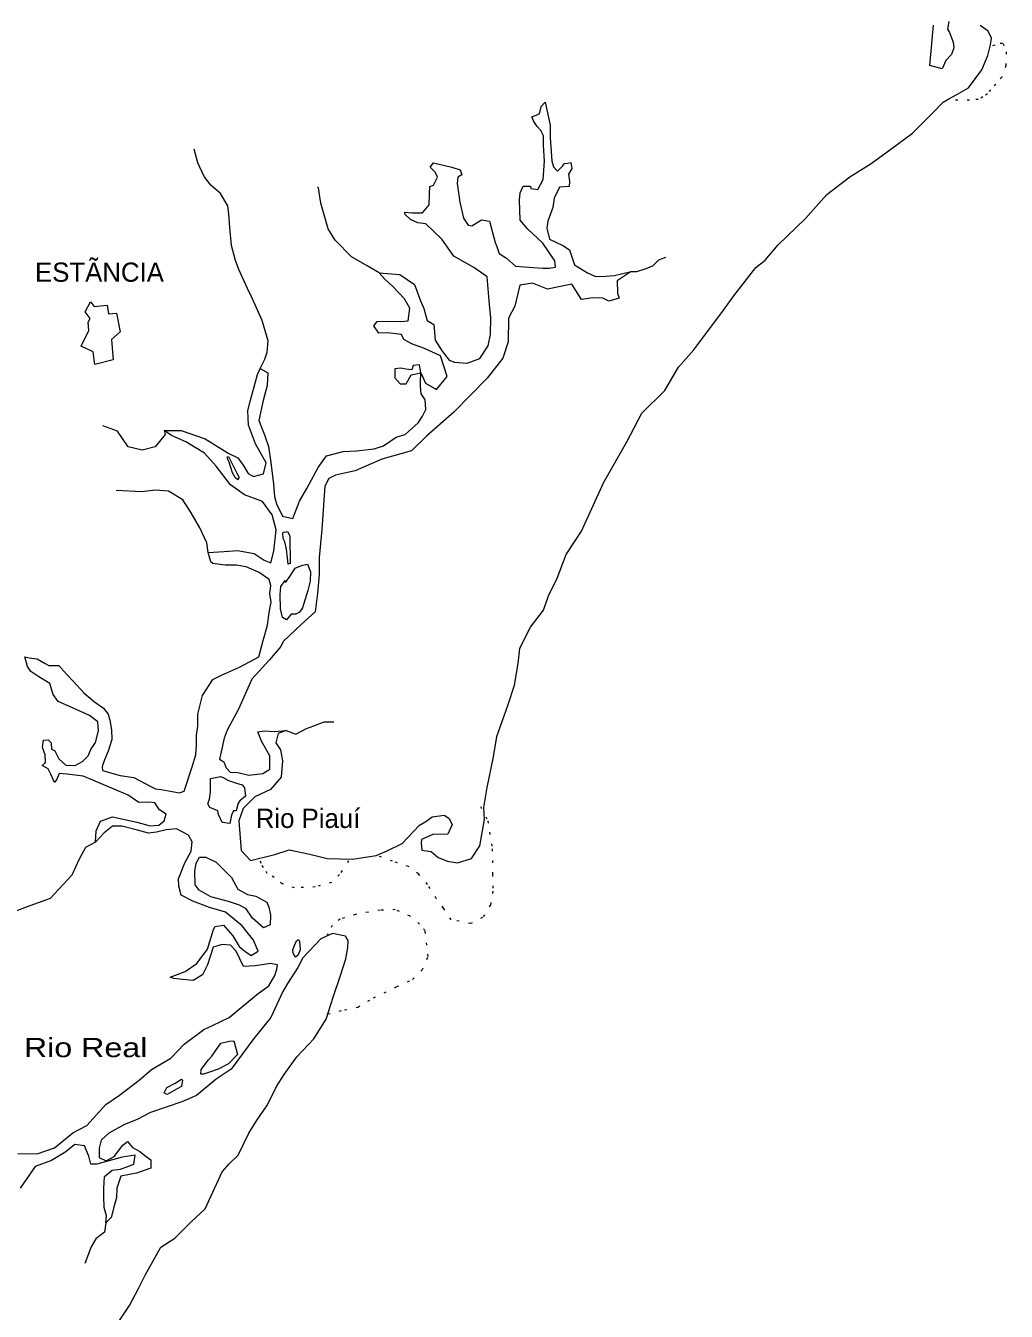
# Model space of a CAD drawing. Extents: x 47169 to 972804, y 7447977 to 9608469.
# Drawn here: x 667655 to 701750, y 8720148 to 8764843 of the extents above; entities that cross this region are included whole.
import ezdxf

# ---------------------------------------------------------------- set-up
doc = ezdxf.new("R2010")
doc.units = 0
doc.header["$LTSCALE"] = 270
doc.linetypes.add('DOTTED', pattern=[1.5, 0.3, -1.2])
doc.layers.add('1', color=7, linetype='Continuous', lineweight=13)
doc.layers.add('3', color=7, linetype='Continuous')

msp = doc.modelspace()

# ---------------------------------------------------------------- linework, layer by layer
at = {"layer": '1'}
for points in [[(675141.5, 8736166), (675467, 8735821.3), (676319.4, 8736026.7), (676811.4, 8736189.9), (677530.8, 8736042.1), (678141.1, 8735894.8), (679014, 8735867.7), (679844.2, 8735995.8), (680227.1, 8736159.5), (680741.4, 8736411), (681345.3, 8737049.1), (681564.4, 8737180.6), (681783.5, 8737334.2), (682209.5, 8737398.2), (682361.8, 8737297.7), (682480.5, 8737075.8), (682336.7, 8736733.7), (681812.8, 8736725.6), (681418.9, 8736550.9), (681407.2, 8736418.2), (681427.6, 8736174.8), (681754.8, 8736128.6), (681993.7, 8735928.1), (682320.3, 8735793.5), (682669.2, 8735736.2), (683161.2, 8735888.2), (683447.5, 8736329), (683605.6, 8737246.2), (683586.2, 8737666.7), (683699.4, 8738363), (683923.9, 8739423.7), (684037.2, 8740131), (684425.7, 8741246), (684647.9, 8741919.6), (684772.4, 8742671.1), (684840.9, 8743201.7), (685205.4, 8743929.6), (685656.5, 8744524.4), (685834, 8745021.1), (686132.4, 8745638.9), (686442.9, 8746455.7), (686982.6, 8747271.1), (687756.9, 8748970.2), (688551.3, 8750381.5), (689081.3, 8751374), (689883, 8752154.7), (690357.4, 8752970.5), (690885.2, 8753575.8), (691919.9, 8754952.4), (692272.3, 8755448.1), (693042.7, 8756439.1), (693371.9, 8756691.6), (693822.8, 8757219.9), (694767.7, 8758143.4), (695515.4, 8758979.7), (696305.6, 8759594.4), (697051.1, 8760054.5), (697731.3, 8760548.1), (698488.5, 8761107.7), (699158.9, 8761778.4), (699554.6, 8762185.2), (699752, 8762305.7), (700026, 8762447.8), (700431.6, 8762677.6), (700894.3, 8763305.4), (701104.9, 8763801.9), (701205.6, 8764177.4), (701239.8, 8764409.5), (701121.2, 8764653.6), (700838.4, 8764854.5)], [(699757.7, 8764994), (699701.4, 8764717.8), (699777.2, 8764606.7), (699906.2, 8764274), (699926.8, 8764074.7), (699848.9, 8763842.9), (699651, 8763633.9), (699518.1, 8763347.1), (699092.8, 8763460.3), (699221.7, 8764864.6)], [(685663, 8760686.4), (685654, 8761018.3), (685567.6, 8761195.8), (685437.4, 8761340.4), (685318.2, 8761507), (685253.6, 8761673.3), (685516.4, 8761782.4), (685572.5, 8762036.5), (685715.3, 8762179.5), (685896.4, 8761382), (685893.9, 8760961.6), (685943.8, 8760131.7), (686008.1, 8759932.2), (686149.3, 8759787.5), (686325, 8759963.5), (686391.1, 8760051.6), (686500.3, 8760062.1), (686609.7, 8760083.5), (686641.2, 8759873.2), (686530.9, 8759685.8), (686562.2, 8759431.1), (686550.3, 8759254.2), (686211.6, 8759234.1), (686034.6, 8758847.9), (685989.1, 8758527.3), (685811.6, 8758052.7), (685777.4, 8757809.5), (685862.5, 8757421.9), (686330.8, 8757197.9), (686559.3, 8757052.8), (686742, 8756531.8), (687188.1, 8756252.6), (687471.3, 8756129.3), (687820.8, 8756138.3), (688126.7, 8756158.6), (688706.3, 8756299), (688223.9, 8755970), (688232.3, 8755549.6), (688285.9, 8755372.2), (687935.8, 8755263.7), (687718.1, 8755375.6), (687368.6, 8755377.6), (686975.2, 8755324.6), (686639.7, 8755857.6), (685797.9, 8755685.4), (685274.9, 8755887.6), (684837.7, 8755823.8), (684658.8, 8755094.7), (684438, 8754675.6), (684433.2, 8753857), (684244.3, 8753282.9), (683705.2, 8752589), (682541.1, 8751412.1), (681597.4, 8750587.8), (681070.3, 8750059.8), (680042.4, 8749778), (679112.1, 8749362.9), (678423.4, 8749211.9), (678193.5, 8749102.5), (678061, 8748837.8), (678013.7, 8748174.3), (677954.3, 8747322.9), (677861.5, 8746350), (677858.2, 8745763.7), (677800, 8745111.4), (677720, 8744470.2), (677237.2, 8744019.4), (676611.7, 8743436.6), (676523.4, 8743260.1), (676127.9, 8742797.7), (675512.9, 8742126.3), (675236.6, 8741497.3), (675048.7, 8741078), (674662.7, 8740350.1), (674552, 8740074.1), (674451.2, 8739599), (674395.2, 8739344.9), (674547.5, 8739255.6), (674622.7, 8739045), (674763.7, 8738889.3), (675036.5, 8738876.8), (675418, 8738786.2), (675898.6, 8738849.9), (676139.5, 8738992.3), (676142.1, 8739456.9), (675850.2, 8739967.4), (675721, 8740288.9), (675961.4, 8740331.8), (676299.6, 8740307.8), (676714.5, 8740338.7), (676430.2, 8740240.7), (676352, 8739909.3), (676514.3, 8739665), (676588.6, 8739288.5), (676541.7, 8738713.5), (676168.3, 8738284.2), (675621.2, 8738032.8), (675412.7, 8737823.8), (675215.1, 8737625.8), (675059.9, 8737195.2), (675141.5, 8736166)], [(679159.7, 8750059.5), (679771.5, 8750133.5), (680099.6, 8750231.2), (680538, 8750538.5), (680844.2, 8750625.2), (681305.1, 8751031.9), (681448.4, 8751263.4), (681569.8, 8751495), (681549.9, 8751838.1), (681409.2, 8752049.1), (681377.9, 8752303.7), (681378.7, 8752458.5), (681391.5, 8752779.2), (681553.2, 8752413.3), (681934.1, 8752200.9), (682308, 8752652.3), (682082.7, 8753361.6), (681516.3, 8753619.2), (681102.3, 8753776.5), (680797.5, 8753933.1), (680722, 8754110.5), (680231, 8754168.6), (679936, 8754148.1), (679762.7, 8754403.5), (679872.8, 8754557.7), (680276.9, 8754566.5), (680702.7, 8754564.1), (680954, 8754584.8), (681011.1, 8755027), (680827.3, 8755348.8), (680425.6, 8755771.4), (680143.1, 8756027.5), (679947.8, 8756249.8), (680668.2, 8756190.4), (681168.6, 8755844.7), (681383.8, 8755279.3), (681502.4, 8755013.2), (681609.2, 8754592.2), (681848.7, 8754458.1), (681889.2, 8753904.8), (682138.2, 8753527.2), (682376.7, 8753216.1), (682561.9, 8753148.7), (683009.4, 8753112.9), (683447.1, 8753276.4), (683733.6, 8753717.2), (683812.2, 8754103.9), (683826.6, 8754701.2), (683785.4, 8755143.9), (683703.6, 8756106.8), (683235.9, 8756441.4), (682539.2, 8756832.5), (682127.6, 8757421.1), (681562.8, 8757955.3), (681289.9, 8757990.1), (681039.4, 8758102.1), (680843.8, 8758280.2), (680833.3, 8758357.7), (681084.4, 8758334.1), (681455.7, 8758332), (681686.6, 8758618.3), (681699.6, 8758983.3), (681701.1, 8759248.8), (681832.5, 8759303.4), (681976, 8759579.1), (681889.6, 8759745.5), (681715.9, 8759923.5), (681836.9, 8760077.7), (682469.4, 8759919.2), (682763.8, 8759829.1), (682817.5, 8759662.8), (682685.9, 8759575.1), (682662.8, 8759354), (682746.5, 8758711.9), (682874.3, 8758147), (683036.8, 8757913.8), (683167.8, 8757890.9), (683507.4, 8758088.1), (683780.3, 8758053.3), (683972.6, 8757311.1), (684037.3, 8757166.9), (684112.3, 8756923.1), (684373.5, 8756755.7), (684688.6, 8756488.3), (685310.8, 8756440.5), (685649.2, 8756416.4), (685856.7, 8756415.2), (686075.3, 8756447.1), (686054.7, 8756668.5), (685632.4, 8757279.4), (685100.2, 8757780.3), (684850.7, 8758080.4), (684822, 8758788.5), (684845.2, 8759031.8), (684955.8, 8759263.4), (685207, 8759262), (685217.5, 8759184.5), (685457.5, 8759149.9), (685645.2, 8759491.8), (685692.6, 8760133.1), (685663, 8760686.4)], [(675812.7, 8752921), (675967.3, 8753252), (676045.1, 8753495), (676090.9, 8753881.9), (675876.4, 8754591), (675531.3, 8755367.2), (675369.4, 8755711), (675067.2, 8756365.3), (674948.8, 8756675.7), (674809.6, 8757196.4), (674747.5, 8757827.2), (674717.3, 8758292), (674686.1, 8758579.7), (674426.4, 8759012.6), (674089.4, 8759302), (673861.7, 8759601.9), (673645.8, 8760078.7), (673517.3, 8760555.1)], [(679947.8, 8756249.8), (679523.3, 8756495.6), (678979.1, 8756808.3), (678414.4, 8757386.7), (678176.4, 8757786.2), (678004.8, 8758351.3), (677919.2, 8758672.6), (677834.8, 8759204.1), (677802.2, 8759237.4)], [(688706.3, 8756299), (688902.9, 8756297.9), (689198.3, 8756395.7), (689461, 8756493.7), (689669.7, 8756702.7), (689910.6, 8756800.8)], [(667778.1, 8742865.1), (668050.8, 8742830.5), (668333.8, 8742674.1), (668464.3, 8742596), (668802.7, 8742594.2), (669074, 8742294.1), (669312.7, 8742038.4), (669681.8, 8741649.2), (670051.2, 8741337.5), (670355.6, 8741114.7), (670518.2, 8740903.6), (670582.6, 8740704.2), (670635.3, 8740361), (670644.4, 8740029.1), (670522.2, 8739620.4), (670389.6, 8739322.5), (670323, 8739123.8), (670311.8, 8739068.5), (670322.1, 8738946.8), (670943.3, 8738777.5), (671412.2, 8738708.6), (672010.7, 8738395.6), (672163.1, 8738317.3), (672359.4, 8738294.2), (673002.6, 8738168.9), (673166.7, 8738234.4), (673444.2, 8739073.6), (673566.5, 8739493.3), (673590.2, 8739836.1), (673592.1, 8740179), (673637.5, 8740488.4), (673639.8, 8740908.8), (673807.1, 8741560.5), (674159.4, 8742111.7), (674465.8, 8742264.8), (675089.5, 8742537.9), (675757.3, 8742899.3), (675913.3, 8743473.7), (676058.2, 8744003.8), (676126.1, 8744445.9), (676193.6, 8744799.5), (676140.6, 8745087.4), (676175, 8745385.9), (676121.5, 8745585.3), (675773.6, 8745830.6), (675316.2, 8746032.2), (674989, 8746089.4), (674585.1, 8746091.6), (674159.7, 8746149.2), (674094.5, 8746204.9), (673998, 8746526.2), (674555, 8746567.4), (675024.6, 8746598), (675602.6, 8746495.3), (675950.6, 8746261), (676179.4, 8746171.3), (676279.8, 8746568.9), (676360.4, 8747320.7), (676221.4, 8747841.4), (675885.5, 8748296.8), (675264.5, 8748532.5), (674775.1, 8748878.1), (674276.5, 8749533.5), (673874.9, 8749978.1), (673222.1, 8750379.9), (672721, 8750592.8), (672470.8, 8750771.1), (673060.4, 8750767.9), (673899.5, 8750475.8), (674715.6, 8749973.6), (675031.3, 8749816.9), (675215.5, 8749561.5), (675388.6, 8749273), (675573.7, 8749172.4), (675923.5, 8749258.9), (676013, 8749645.6), (675645.5, 8750311.4), (675397.9, 8750954.3), (675378.8, 8751463.2), (675468.2, 8751827.8), (675601.8, 8752291.7), (675713.3, 8752722.5), (675812.7, 8752921), (676073.9, 8752775.8), (676049.6, 8752333.4), (675915.8, 8751814.3), (675759.1, 8751118.2), (675963.8, 8750619.3), (676092.5, 8750209.3), (676176.8, 8749655.8), (676270.9, 8748903.1), (676301.3, 8748471.5), (676376.3, 8748216.6), (676581.4, 8747795.2), (676941.2, 8747715.7), (677173.8, 8748311.8), (677427.3, 8748752.8), (677824.4, 8749480.7), (678110.6, 8749888.4), (678690.1, 8750040), (679159.7, 8750059.5)], [(672470.8, 8750771.1), (672502.8, 8750627.2), (672162, 8750197.6), (671702.9, 8750089.5), (671212.2, 8750202.7), (670843.9, 8750746.7), (670331.8, 8750926.4)], [(673998, 8746526.2), (673956.2, 8746869.3), (673708, 8747390.6), (673405.2, 8747912.2), (673112.8, 8748356.2), (672623.2, 8748657.5), (672164.8, 8748693.2), (671695.1, 8748640.4), (670800.2, 8748689.5)], [(675220.6, 8730767.4), (675735.8, 8731195.9), (676108.3, 8731459.3), (676317.7, 8731823.2), (676384.4, 8732044.1), (676407.1, 8732198.8), (676167.3, 8732244.4), (675643, 8732158.8), (675228.2, 8732139), (674969.3, 8732671.4), (674774, 8732871.6), (674490.5, 8732895.3), (674173.5, 8732808.6), (673973.7, 8732190.2), (673808.1, 8731848.2), (673479.7, 8731650.9), (673108.9, 8731686.2), (672803.6, 8731721), (672683.8, 8731765.9), (673197.7, 8731962.2), (673603, 8732236.5), (673976.7, 8732732.2), (674187.8, 8733416.9), (674243, 8733527.2), (674537.8, 8733569.8), (674852.3, 8733203), (675079.3, 8732825.7), (675274.9, 8732669.7), (675492.2, 8732513.7), (675733.2, 8732667.2), (675571.6, 8733055.2), (675181.5, 8733544.1), (674605.8, 8734023), (674050.2, 8734180.9), (673462.2, 8734405.4), (673059.6, 8734617.8), (672974, 8734928), (672964.5, 8735182.5), (673185.7, 8735734.4), (673406.2, 8736142.4), (673440.8, 8736474.1), (673311.1, 8736696.1), (672897.6, 8736919.6), (672537.3, 8736888.3), (672198.5, 8736801.7), (671925.5, 8736770), (671544.1, 8736871.6), (670999.2, 8737018.4), (670671.8, 8737009.1), (670386.8, 8736778.3), (670079.5, 8736459.2), (670103.4, 8736846.2), (670258.1, 8737188.3), (670673.6, 8737340.9), (671523.8, 8737148.3), (671981.4, 8737024.1), (672287.1, 8737044.6), (672473.5, 8737198.4), (672540.2, 8737430.3), (672311.9, 8737586.5), (672149.5, 8737819.6), (671920.5, 8737854.1), (671593, 8737833.7), (671212.4, 8738090.2), (669992.9, 8738616.7), (669655.3, 8738751.2), (669099.1, 8738820.6), (668815.5, 8738844.2), (668738, 8738645.6), (668661, 8738535.3), (668531.6, 8738823.6), (668434.4, 8739012.2), (668227.6, 8739123.9), (668326.3, 8739211.9), (668348.3, 8739244.9), (668327.8, 8739488.4), (668241.8, 8739743.3), (668276, 8740008.6), (668439.7, 8740018.8), (668537.4, 8739907.6), (668547.1, 8739686.3), (668666.8, 8739630.4), (668807.2, 8739353.1), (669046.2, 8739130.6), (669373.6, 8739128.9), (669625.3, 8739260.2), (669822.8, 8739458.3), (669922.2, 8739679), (670087.2, 8739921.5), (670187.7, 8740330.2), (670167.5, 8740640), (669874, 8740862.8), (669253.4, 8741142.7), (668785.1, 8741344.3), (668611.8, 8741588.6), (668493.8, 8741976.4), (668113, 8742210.7), (667830.2, 8742389.2), (667722, 8742566.7), (667625.5, 8742899.1), (667778.1, 8742865.1)], [(676714.5, 8740338.7), (677052.2, 8740215.1), (677413.5, 8740412.2), (677675.9, 8740499.2), (678036.9, 8740641), (678364.3, 8740639.2)], [(670079.5, 8736459.2), (669729.3, 8736273.1), (669508.8, 8735865), (669254.9, 8735313.2), (668508.5, 8734498.7), (667666.6, 8734193.4), (667065.2, 8733964.3)], [(670707.5, 8719520.3), (671268.2, 8720346.9), (671576.9, 8720942.5), (671819.6, 8721427.9), (672348.4, 8722376.3), (672841, 8722694.3), (673411.4, 8723255.3), (673893.9, 8723706.2), (674490.2, 8724997.1), (674731.7, 8725272.3), (675038.9, 8725580.3), (675414.1, 8726341.5), (675678.3, 8726771.4), (676063.2, 8727322.4), (676372.3, 8727962.2), (676636.5, 8728381.1), (677087.4, 8728998), (677669.2, 8729625.3), (678098.6, 8730308.7), (678343, 8731070.6), (678598.2, 8731821.4), (678787, 8732406.6), (678854.7, 8732793.4), (678866.9, 8733025.6), (678769.7, 8733192.1), (678322.8, 8733283.1), (677918, 8733097.4), (677292.2, 8732437.2), (677115.7, 8732095.2), (676763.5, 8731544.1), (676598.2, 8731268.5), (676178.5, 8730363.8), (675585.3, 8729637), (674804.6, 8728568.4), (674279, 8728217.3), (673588.5, 8727645.9), (673085.4, 8727427.5), (671992.4, 8727057.4), (671532.9, 8726816.6), (671095.5, 8726642), (670548.4, 8726346.3), (670274.3, 8726093.4), (670207.3, 8725817.2), (670205.6, 8725496.4), (670455.9, 8725384.4), (670729.4, 8725526.7), (671037, 8725923.3), (671190.5, 8726055.2), (671363.9, 8725844.1), (671624.9, 8725698.8), (671842.2, 8725531.7), (672005.1, 8725409.1), (672003.6, 8725121.5), (671511.7, 8724947.2), (670965.7, 8724850.7), (670821.6, 8724431.1), (670808.9, 8724099.3), (670719.8, 8723768), (670630.6, 8723414.5), (670444.1, 8723227.4), (670467.3, 8723470.7), (670381.6, 8723758.8), (670372.7, 8724123.8), (670374.3, 8724422.5)], [(667380.9, 8725633.3), (668057.2, 8725618.6), (668658.3, 8725836.6), (669293.9, 8726353.1), (669775.3, 8726604.9), (670444.8, 8727342.4), (670915.6, 8727660.6), (671594.9, 8728187.9), (672033.3, 8728550.5), (672701, 8728945.1), (673162, 8729440.3), (673852.2, 8729945.3), (674147.5, 8730087.5), (674727.3, 8730360.8), (675220.6, 8730767.4)], [(670374.3, 8724422.5), (670398.3, 8724831.6), (670661.4, 8725051.4), (670956.1, 8725094.1), (671262.2, 8725203), (671415.2, 8725257.5), (671460.6, 8725578), (671012.9, 8725503.1), (670128, 8725264.5), (669920.7, 8725265.7), (669845.8, 8725542.6), (669695.1, 8725897.4), (669368, 8725943.4), (669050.3, 8725690.7), (668557.8, 8725394.7), (667989.4, 8725187.6), (667461.7, 8724427.2)], [(670444.1, 8723227.4), (670398.7, 8722895.8), (670092, 8722665.2), (669926.9, 8722389.6), (669716.4, 8721804.4)]]:
    msp.add_lwpolyline(points, dxfattribs=at)
at = {"layer": '1', "linetype": 'DOTTED'}
for points in [[(701281.9, 8764154.8), (701533.6, 8764230.7), (701642.9, 8764230), (701750.2, 8763930.6), (701736.3, 8763455), (701591.8, 8763057.6), (701382.7, 8762804.5), (701195.8, 8762617.6), (701096.7, 8762474.4), (700932.1, 8762364.8), (700767.7, 8762277.3), (700472.7, 8762257), (699860.9, 8762249.7)], [(683466.4, 8737700.6), (683725.4, 8737201.3), (683872.5, 8736227), (683889.2, 8735341.9), (683896.7, 8734755.5), (683817.5, 8734280.3), (683542.1, 8733839.4), (683126.2, 8733631.7), (682450.4, 8733757.3), (682180, 8734168.1), (681930.9, 8734501.4), (681628.1, 8734989.9), (681313.8, 8735356.8), (680966, 8735613.2), (680410.5, 8735793.4), (679866, 8735995.6)], [(678882.8, 8735813.2), (678563.5, 8735328.2), (678289.2, 8735053.2), (677720.8, 8734901.6), (677000.4, 8734872.5), (676575.6, 8735007.6), (676293.1, 8735230.4), (676053.8, 8735364.5), (675924, 8735575.4), (675837.5, 8735719.7), (675762.8, 8736018.8)], [(678165.1, 8730485.3), (678744.2, 8730625.8), (679203, 8730722.8), (679750.4, 8731040.5), (680560.1, 8731434.1), (681107.1, 8731685.3), (681436.4, 8732015.3), (681646.4, 8732478.7), (681542.5, 8733386.4), (681347.4, 8733608.8), (681021.6, 8733887.2), (680499.1, 8734111.4), (679975.2, 8734092.3), (679560.1, 8734028.3), (679123.1, 8733942.3), (678587.5, 8733779.4), (678313.4, 8733559.7), (678159, 8733273), (678048.4, 8733008.1)]]:
    msp.add_lwpolyline(points, dxfattribs=at)
at = {"layer": '1'}
for points in [[(670938.8, 8754197.4), (670642.6, 8753933.5), (670693.4, 8753225.3), (670059.3, 8753062.8), (669996.1, 8753505.6), (669582.2, 8753706.8), (669847.2, 8754247.5), (669826.9, 8754535.2), (669893.1, 8754667.6), (669719.6, 8754889.7), (669907, 8755242.7), (670037.2, 8755076.1), (670485.2, 8755129), (670538.2, 8754830.1), (670811.3, 8754850.7)], [(681391.5, 8752779.2), (681349.4, 8753056), (681130.8, 8753024.1), (681075.4, 8752880.6), (680868.1, 8752903.9), (680693.6, 8752938.1), (680486, 8752917.1), (680484.2, 8752596.3), (680679.6, 8752396.1), (680887, 8752394.9), (681052.6, 8752703.7)], [(674995.7, 8749286.2), (675082.2, 8749130.8), (675027.2, 8749053.7), (674940.2, 8749131.6), (674842.9, 8749298.1), (674724.8, 8749663.8), (674670.9, 8749785.7), (674671.2, 8749852.1), (674704.1, 8749863), (674801.3, 8749685.5)], [(676837.6, 8746753.9), (676846.9, 8746466.2), (676845.1, 8746145.5), (676779.5, 8746123.7), (676758.9, 8746345.1), (676727.8, 8746643.9), (676663.7, 8746898.7), (676609.8, 8747020.7), (676599.9, 8747197.7), (676611, 8747230.8), (676720.3, 8747252.3), (676753.1, 8747263.2), (676839.6, 8747107.9)], [(676688.6, 8745482.6), (676842.6, 8745691.9), (677029.8, 8745978.5), (677281.5, 8746087.7), (677456.3, 8746119.9), (677553.1, 8745853.9), (677551.3, 8745533.1), (677462.2, 8745212.8), (677284.1, 8744605.4), (677174.1, 8744451.2), (677042.8, 8744385.5), (676889.9, 8744386.4), (676725.1, 8744188.2), (676583.6, 8744266.4), (676508.9, 8744565.5), (676500.7, 8745063.3), (676524.2, 8745350.8), (676678.1, 8745549.1)], [(674522.6, 8738702.6), (674707.6, 8738602), (674979.9, 8738512.1), (675176.1, 8738455.7), (675262.8, 8738344.6), (675293.9, 8738056.8), (675096.5, 8737891.9), (675041.6, 8737814.8), (674974.6, 8737549.7), (674876.4, 8737550.2), (674810, 8737395.7), (674753.9, 8737108.4), (674481.2, 8737143.1), (674362.7, 8737420.3), (674330.7, 8737542.2), (674058.5, 8737665.4), (673982.8, 8737787.5), (674049.2, 8737953), (674083.3, 8738207.3), (674084.6, 8738439.6), (674085.9, 8738671.8), (674424.6, 8738736.4)], [(674808.9, 8735227.6), (675035.9, 8734828.1), (675362.2, 8734638.3), (675656.5, 8734581.3), (676037.3, 8734369), (676112.7, 8734202.7), (676165.7, 8733914.8), (676152.9, 8733583), (675923.2, 8733484.7), (675543.2, 8733818.7), (675315.8, 8734140.7), (675087.3, 8734263.7), (674706.1, 8734398.6), (674095.9, 8734556.8), (673682.5, 8734791.4), (673552.6, 8734980.1), (673533.3, 8735433.8), (673578.6, 8735732.2), (673699.7, 8735930.6), (673918, 8735940.5), (674277.2, 8735761.5)], [(677195.6, 8732714.3), (677118.1, 8732515.6), (677019.6, 8732460.8), (676954.9, 8732605), (676944.6, 8732715.7), (676989, 8732837.1), (677066.4, 8733024.7), (677143.1, 8733068.6), (677175.4, 8733002)], [(674130.7, 8729014.6), (674438.7, 8729466.4), (674733.7, 8729542.2), (674897.4, 8729552.4), (675014.8, 8729076.1), (674707.4, 8728745.9), (674346.4, 8728570.9), (674040.3, 8728462), (673832.7, 8728396.8), (673745.4, 8728397.3), (673757.2, 8728552.1), (674010, 8728893.6)], [(672902.4, 8727871), (672574.1, 8727684.7), (672465.3, 8727740.6), (672564.5, 8727928.1), (672849, 8728081.4), (673067.9, 8728213), (673111.4, 8728179.5), (673077.4, 8727958.5)]]:
    msp.add_lwpolyline(points, close=True, dxfattribs=at)

# ---------------------------------------------------------------- texts
at = {"layer": '3'}
for s, height, p in [('ESTÃNCIA', 670.2, (667979, 8755939.2)), ('Rio Piauí', 669.9, (675655.4, 8736951.4))]:
    msp.add_text(s, height=height, dxfattribs=at).set_placement(p)
at = {"layer": '3', "width": 1.25}
msp.add_text('Rio Real', height=669.6, dxfattribs=at).set_placement((667593.3, 8728983))

doc.saveas('drawing.dxf')
